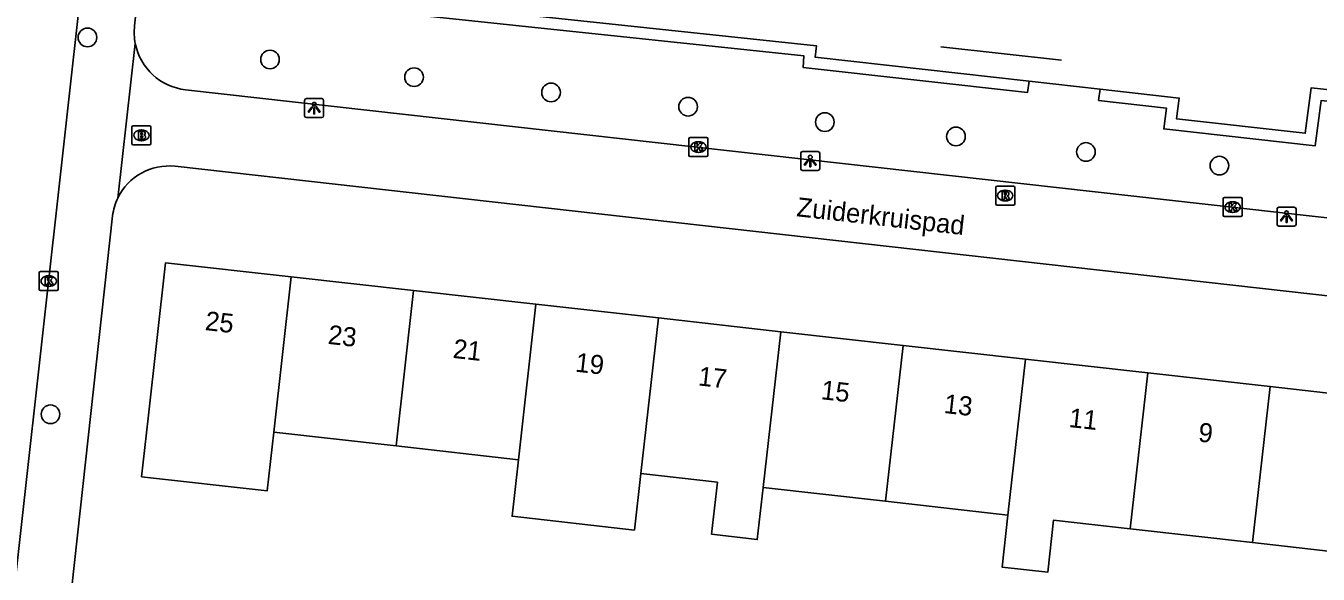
# Model space of a CAD drawing. Extents: x 161928 to 163055, y 386475 to 387428.
# Drawn here: x 162383 to 162450.8, y 386894.3 to 386923.1 of the extents above; entities that cross this region are included whole.
import ezdxf

# ---------------------------------------------------------------- set-up
doc = ezdxf.new("R2010")
doc.units = 0
for name, color, linetype in [('IMGEO_Boom', 7, 'Continuous'), ('IMGEO_Brandkraan', 7, 'Continuous'), ('IMGEO_Groenvoorziening', 7, 'Continuous'), ('IMGEO_Haag', 7, 'Continuous'), ('IMGEO_Hek', 7, 'Continuous'), ('IMGEO_Kolk', 7, 'Continuous'), ('IMGEO_Lichtpunt', 7, 'Continuous'), ('IMGEO_Openbare_ruimte_label', 7, 'Continuous'), ('IMGEO_Pand', 7, 'Continuous'), ('IMGEO_Pand_nummerreeks', 7, 'Continuous'), ('IMGEO_Rijbaan_lokaal_open', 7, 'Continuous'), ('IMGEO_Rioolput', 7, 'Continuous'), ('IMGEO_Voetpad_open', 7, 'Continuous')]:
    doc.layers.add(name, color=color, linetype=linetype)

msp = doc.modelspace()

# ---------------------------------------------------------------- linework, layer by layer
at = {"layer": 'IMGEO_Boom'}
for centre in [(162386.196, 386922.452), (162395.773, 386921.293), (162403.33, 386920.368), (162410.518, 386919.566), (162417.707, 386918.818), (162424.88, 386918.012), (162431.76, 386917.26), (162438.579, 386916.448), (162445.582, 386915.732), (162384.258, 386902.695)]:
    msp.add_circle(centre, 0.489, dxfattribs=at)
at = {"layer": 'IMGEO_Brandkraan'}
for p, q in [((162388.527, 386916.893), (162388.527, 386917.745)), ((162388.602, 386917.819), (162389.454, 386917.819)), ((162389.528, 386917.745), (162389.528, 386916.893)), ((162389.038, 386917.039), (162389.013, 386917.039)), ((162389.015, 386917.599), (162389.04, 386917.599)), ((162389.454, 386916.819), (162388.602, 386916.819))]:
    msp.add_line(p, q, dxfattribs=at)
for points in [[(162388.527, 386916.893), (162388.527, 386917.745)], [(162388.602, 386917.819), (162389.454, 386917.819)], [(162389.528, 386917.745), (162389.528, 386916.893)], [(162388.875, 386917.519), (162388.875, 386917.119), (162389.088, 386917.119)], [(162389.106, 386917.519), (162388.875, 386917.519)], [(162389.054, 386917.438), (162389, 386917.438), (162389, 386917.362)], [(162389, 386917.362), (162389.053, 386917.362)], [(162389.062, 386917.286), (162389, 386917.286), (162389, 386917.205)], [(162389, 386917.205), (162389.062, 386917.205)], [(162389.454, 386916.819), (162388.602, 386916.819)]]:
    msp.add_lwpolyline(points, dxfattribs=at)
for centre, radius, start, end in [((162388.604, 386917.743), 0.0765, 91.55205, 178.44795), ((162388.604, 386917.743), 0.0765, 91.55205, 178.44795), ((162389.452, 386917.743), 0.0765, 1.55205, 88.44795), ((162389.452, 386917.743), 0.0765, 1.55205, 88.44795), ((162389.055, 386917.4), 0.0379, 267.82845, 90.93552), ((162389.063, 386917.245), 0.0404, 269.87594, 90.50774), ((162389.094, 386917.37), 0.251, 268.66757, 293.53466), ((162389.11, 386917.374), 0.145, 59.4692, 91.53667), ((162389.135, 386917.421), 0.0922, 285.51372, 58.15012), ((162389.14, 386917.229), 0.105, 301.31148, 78.98903), ((162388.604, 386916.895), 0.0765, 181.55205, 268.44795), ((162388.604, 386916.895), 0.0765, 181.55205, 268.44795), ((162389.452, 386916.895), 0.0765, 271.55205, 358.44795), ((162389.452, 386916.895), 0.0765, 271.55205, 358.44795)]:
    msp.add_arc(centre, radius, start, end, dxfattribs=at)
for centre, major_axis, ratio, start_param, end_param in [((162389.014, 386917.319), (-0.387, 0.002), 0.722429, 4.712389, 7.853982), ((162389.039, 386917.319), (-0.39, 0.002), 0.717154, 1.570796, 4.712389)]:
    msp.add_ellipse(centre, major_axis=major_axis, ratio=ratio, start_param=start_param, end_param=end_param, dxfattribs=at)
at = {"layer": 'IMGEO_Groenvoorziening'}
msp.add_lwpolyline([(162435.603, 386920.156), (162439.328, 386919.739)], dxfattribs=at)
at = {"layer": 'IMGEO_Haag'}
for points in [[(162391.972, 386925.462), (162391.908, 386924.866), (162423.783, 386921.479), (162423.736, 386920.88), (162435.513, 386919.562), (162435.603, 386920.156)], [(162391.972, 386925.462), (162424.436, 386922.013), (162424.379, 386921.412), (162435.603, 386920.156)], [(162439.328, 386919.739), (162443.479, 386919.274), (162443.334, 386918.181), (162450.087, 386917.425), (162450.403, 386919.811), (162469.988, 386917.691)], [(162439.328, 386919.739), (162439.244, 386919.145), (162442.803, 386918.746), (162442.659, 386917.653), (162450.605, 386916.763), (162450.921, 386919.151), (162469.923, 386917.094), (162469.988, 386917.691)]]:
    msp.add_lwpolyline(points, dxfattribs=at)
at = {"layer": 'IMGEO_Hek'}
msp.add_lwpolyline([(162430.971, 386921.955), (162437.3, 386921.263)], dxfattribs=at)
at = {"layer": 'IMGEO_Kolk'}
for p, q in [((162417.748, 386916.278), (162417.748, 386917.13)), ((162417.823, 386917.204), (162418.675, 386917.204)), ((162418.749, 386917.13), (162418.749, 386916.278)), ((162418.259, 386916.424), (162418.234, 386916.424)), ((162418.236, 386916.984), (162418.261, 386916.984)), ((162418.675, 386916.204), (162417.823, 386916.204)), ((162445.776, 386913.132), (162445.776, 386913.984)), ((162445.851, 386914.058), (162446.703, 386914.058)), ((162446.264, 386913.838), (162446.289, 386913.838)), ((162446.777, 386913.984), (162446.777, 386913.132)), ((162446.703, 386913.058), (162445.851, 386913.058)), ((162446.287, 386913.278), (162446.262, 386913.278)), ((162383.662, 386909.251), (162383.662, 386910.103)), ((162383.737, 386910.177), (162384.589, 386910.177)), ((162384.15, 386909.957), (162384.175, 386909.957)), ((162384.663, 386910.103), (162384.663, 386909.251)), ((162384.589, 386909.177), (162383.737, 386909.177)), ((162384.173, 386909.397), (162384.148, 386909.397))]:
    msp.add_line(p, q, dxfattribs=at)
for points in [[(162417.748, 386916.278), (162417.748, 386917.13)], [(162417.823, 386917.204), (162418.675, 386917.204)], [(162418.749, 386917.13), (162418.749, 386916.278)], [(162418.069, 386916.904), (162418.192, 386916.904), (162418.192, 386916.753), (162418.322, 386916.904), (162418.486, 386916.904), (162418.34, 386916.753), (162418.493, 386916.504), (162418.341, 386916.504), (162418.256, 386916.668), (162418.192, 386916.601), (162418.192, 386916.504), (162418.069, 386916.504), (162418.069, 386916.904)], [(162418.675, 386916.204), (162417.823, 386916.204)], [(162445.776, 386913.132), (162445.776, 386913.984)], [(162445.851, 386914.058), (162446.703, 386914.058)], [(162446.097, 386913.758), (162446.22, 386913.758), (162446.22, 386913.607), (162446.35, 386913.758), (162446.514, 386913.758), (162446.368, 386913.607), (162446.521, 386913.358), (162446.369, 386913.358), (162446.284, 386913.522), (162446.22, 386913.455), (162446.22, 386913.358), (162446.097, 386913.358), (162446.097, 386913.758)], [(162446.777, 386913.984), (162446.777, 386913.132)], [(162446.703, 386913.058), (162445.851, 386913.058)], [(162383.662, 386909.251), (162383.662, 386910.103)], [(162383.737, 386910.177), (162384.589, 386910.177)], [(162383.983, 386909.877), (162384.106, 386909.877), (162384.106, 386909.726), (162384.236, 386909.877), (162384.4, 386909.877), (162384.254, 386909.726), (162384.407, 386909.477), (162384.255, 386909.477), (162384.17, 386909.641), (162384.106, 386909.574), (162384.106, 386909.477), (162383.983, 386909.477), (162383.983, 386909.877)], [(162384.663, 386910.103), (162384.663, 386909.251)], [(162384.589, 386909.177), (162383.737, 386909.177)]]:
    msp.add_lwpolyline(points, dxfattribs=at)
for centre, start, end in [((162417.825, 386917.128), 91.55205, 178.44795), ((162417.825, 386917.128), 91.55205, 178.44795), ((162418.673, 386917.128), 1.55205, 88.44795), ((162418.673, 386917.128), 1.55205, 88.44795), ((162417.825, 386916.28), 181.55205, 268.44795), ((162417.825, 386916.28), 181.55205, 268.44795), ((162418.673, 386916.28), 271.55205, 358.44795), ((162418.673, 386916.28), 271.55205, 358.44795), ((162445.853, 386913.982), 91.55205, 178.44795), ((162445.853, 386913.982), 91.55205, 178.44795), ((162446.701, 386913.982), 1.55205, 88.44795), ((162446.701, 386913.982), 1.55205, 88.44795), ((162445.853, 386913.134), 181.55205, 268.44795), ((162445.853, 386913.134), 181.55205, 268.44795), ((162446.701, 386913.134), 271.55205, 358.44795), ((162446.701, 386913.134), 271.55205, 358.44795), ((162383.739, 386910.101), 91.55205, 178.44795), ((162383.739, 386910.101), 91.55205, 178.44795), ((162384.587, 386910.101), 1.55205, 88.44795), ((162384.587, 386910.101), 1.55205, 88.44795), ((162383.739, 386909.253), 181.55205, 268.44795), ((162383.739, 386909.253), 181.55205, 268.44795), ((162384.587, 386909.253), 271.55205, 358.44795), ((162384.587, 386909.253), 271.55205, 358.44795)]:
    msp.add_arc(centre, 0.0765, start, end, dxfattribs=at)
for centre, major_axis, ratio, start_param, end_param in [((162418.235, 386916.704), (-0.387, 0.002), 0.722429, 4.712389, 7.853982), ((162418.26, 386916.704), (-0.39, 0.002), 0.717154, 1.570796, 4.712389), ((162446.263, 386913.558), (-0.387, 0.002), 0.722429, 4.712389, 7.853982), ((162446.288, 386913.558), (-0.39, 0.002), 0.717154, 1.570796, 4.712389), ((162384.149, 386909.677), (-0.387, 0.002), 0.722429, 4.712389, 7.853982), ((162384.174, 386909.677), (-0.39, 0.002), 0.717154, 1.570796, 4.712389)]:
    msp.add_ellipse(centre, major_axis=major_axis, ratio=ratio, start_param=start_param, end_param=end_param, dxfattribs=at)
at = {"layer": 'IMGEO_Lichtpunt'}
for p, q in [((162397.589, 386919.151), (162397.589, 386918.344)), ((162397.589, 386919.151), (162397.589, 386918.344)), ((162398.491, 386919.246), (162397.683, 386919.246)), ((162398.491, 386919.246), (162397.683, 386919.246)), ((162398.585, 386918.344), (162398.585, 386919.151)), ((162398.585, 386918.344), (162398.585, 386919.151)), ((162397.683, 386918.25), (162398.491, 386918.25)), ((162397.683, 386918.25), (162398.491, 386918.25)), ((162423.618, 386916.376), (162423.618, 386915.569)), ((162423.618, 386916.376), (162423.618, 386915.569)), ((162424.52, 386916.471), (162423.712, 386916.471)), ((162424.52, 386916.471), (162423.712, 386916.471)), ((162424.614, 386915.569), (162424.614, 386916.376)), ((162424.614, 386915.569), (162424.614, 386916.376)), ((162423.712, 386915.475), (162424.52, 386915.475)), ((162423.712, 386915.475), (162424.52, 386915.475)), ((162448.605, 386913.458), (162448.605, 386912.651)), ((162448.605, 386913.458), (162448.605, 386912.651)), ((162449.507, 386913.553), (162448.699, 386913.553)), ((162449.507, 386913.553), (162448.699, 386913.553)), ((162449.601, 386912.651), (162449.601, 386913.458)), ((162449.601, 386912.651), (162449.601, 386913.458)), ((162448.699, 386912.557), (162449.507, 386912.557)), ((162448.699, 386912.557), (162449.507, 386912.557))]:
    msp.add_line(p, q, dxfattribs=at)
for points in [[(162397.963, 386918.815), (162398.002, 386918.787), (162397.814, 386918.525), (162397.776, 386918.552), (162397.963, 386918.815)], [(162398.065, 386918.767), (162398.112, 386918.767), (162398.112, 386918.445), (162398.065, 386918.445), (162398.065, 386918.767)], [(162398.175, 386918.787), (162398.213, 386918.814), (162398.4, 386918.552), (162398.361, 386918.524), (162398.175, 386918.787)], [(162423.992, 386916.04), (162424.031, 386916.012), (162423.843, 386915.75), (162423.805, 386915.777), (162423.992, 386916.04)], [(162424.094, 386915.992), (162424.141, 386915.992), (162424.141, 386915.67), (162424.094, 386915.67), (162424.094, 386915.992)], [(162424.204, 386916.012), (162424.242, 386916.039), (162424.429, 386915.777), (162424.39, 386915.749), (162424.204, 386916.012)], [(162448.979, 386913.122), (162449.018, 386913.094), (162448.83, 386912.832), (162448.792, 386912.859), (162448.979, 386913.122)], [(162449.081, 386913.074), (162449.128, 386913.074), (162449.128, 386912.752), (162449.081, 386912.752), (162449.081, 386913.074)], [(162449.191, 386913.094), (162449.229, 386913.121), (162449.416, 386912.859), (162449.377, 386912.831), (162449.191, 386913.094)]]:
    msp.add_lwpolyline(points, dxfattribs=at)
for centre in [(162398.088, 386918.949), (162424.117, 386916.174), (162449.104, 386913.256)]:
    msp.add_circle(centre, 0.0994, dxfattribs=at)
for centre, start, end in [((162397.683, 386919.151), 90, 180), ((162397.683, 386919.151), 90, 180), ((162398.491, 386919.151), 0, 90), ((162398.491, 386919.151), 0, 90), ((162397.683, 386918.344), 180, 270), ((162397.683, 386918.344), 180, 270), ((162398.491, 386918.344), 270, 0), ((162398.491, 386918.344), 270, 360), ((162423.712, 386916.376), 90, 180), ((162423.712, 386916.376), 90, 180), ((162424.52, 386916.376), 0, 90), ((162424.52, 386916.376), 0, 90), ((162423.712, 386915.569), 180, 270), ((162423.712, 386915.569), 180, 270), ((162424.52, 386915.569), 270, 0), ((162424.52, 386915.569), 270, 360), ((162448.699, 386913.458), 90, 180), ((162448.699, 386913.458), 90, 180), ((162449.507, 386913.458), 0, 90), ((162449.507, 386913.458), 0, 90), ((162448.699, 386912.651), 180, 270), ((162448.699, 386912.651), 180, 270), ((162449.507, 386912.651), 270, 0), ((162449.507, 386912.651), 270, 360)]:
    msp.add_arc(centre, 0.0946, start, end, dxfattribs=at)
at = {"layer": 'IMGEO_Pand'}
for points in [[(162395.968, 386901.758), (162395.621, 386898.678), (162389.039, 386899.419), (162389.384, 386902.5), (162390.297, 386910.642), (162396.886, 386909.903)], [(162395.968, 386901.758), (162396.886, 386909.903)], [(162396.886, 386909.903), (162403.306, 386909.184)], [(162402.387, 386901.034), (162403.306, 386909.184)], [(162403.306, 386909.184), (162409.726, 386908.464)], [(162409.726, 386908.464), (162408.807, 386900.31)], [(162416.146, 386907.745), (162409.726, 386908.464)], [(162415.226, 386899.587), (162416.146, 386907.745)], [(162416.146, 386907.745), (162422.565, 386907.025)], [(162421.645, 386898.863), (162422.565, 386907.025)], [(162422.565, 386907.025), (162428.986, 386906.305)], [(162428.986, 386906.305), (162428.065, 386898.139)], [(162428.986, 386906.305), (162435.406, 386905.586)], [(162434.484, 386897.416), (162435.406, 386905.586)], [(162435.406, 386905.586), (162441.825, 386904.866)], [(162441.825, 386904.866), (162440.903, 386896.692)], [(162441.825, 386904.866), (162448.245, 386904.146)], [(162447.322, 386895.968), (162448.245, 386904.146)], [(162448.245, 386904.146), (162454.665, 386903.427)], [(162402.387, 386901.034), (162395.968, 386901.758)], [(162408.807, 386900.31), (162402.387, 386901.034)], [(162408.807, 386900.31), (162408.474, 386897.353), (162414.893, 386896.63), (162415.226, 386899.587)], [(162421.645, 386898.863), (162421.337, 386896.132), (162418.94, 386896.403), (162419.248, 386899.133), (162415.226, 386899.587)], [(162428.065, 386898.139), (162421.645, 386898.863)], [(162434.484, 386897.416), (162428.065, 386898.139)], [(162440.903, 386896.692), (162436.881, 386897.146), (162436.574, 386894.415), (162434.176, 386894.685), (162434.484, 386897.416)], [(162447.322, 386895.968), (162440.903, 386896.692)], [(162453.742, 386895.244), (162447.322, 386895.968)]]:
    msp.add_lwpolyline(points, dxfattribs=at)
at = {"layer": 'IMGEO_Rijbaan_lokaal_open'}
msp.add_lwpolyline([(162381.665, 386887.335), (162388.21, 386946.063), (162388.714, 386949.824), (162388.781, 386950.457)], dxfattribs=at)
at = {"layer": 'IMGEO_Rioolput'}
for p, q in [((162433.845, 386913.736), (162433.845, 386914.588)), ((162433.92, 386914.662), (162434.772, 386914.662)), ((162434.333, 386914.442), (162434.358, 386914.442)), ((162434.846, 386914.588), (162434.846, 386913.736)), ((162434.772, 386913.662), (162433.92, 386913.662)), ((162434.356, 386913.882), (162434.331, 386913.882))]:
    msp.add_line(p, q, dxfattribs=at)
for points in [[(162433.845, 386913.736), (162433.845, 386914.588)], [(162433.92, 386914.662), (162434.772, 386914.662)], [(162434.434, 386914.36), (162434.182, 386914.362), (162434.182, 386913.962)], [(162434.846, 386914.588), (162434.846, 386913.736)], [(162434.772, 386913.662), (162433.92, 386913.662)], [(162434.182, 386913.962), (162434.306, 386913.962), (162434.306, 386914.124), (162434.317, 386914.124)], [(162434.36, 386914.281), (162434.306, 386914.281), (162434.306, 386914.2)], [(162434.306, 386914.2), (162434.358, 386914.2)], [(162434.364, 386914.095), (162434.435, 386913.962), (162434.575, 386913.962), (162434.51, 386914.088)]]:
    msp.add_lwpolyline(points, dxfattribs=at)
for centre, radius, start, end in [((162433.922, 386914.586), 0.0765, 91.55205, 178.44795), ((162433.922, 386914.586), 0.0765, 91.55205, 178.44795), ((162434.433, 386914.25), 0.109, 350.36119, 89.41601), ((162434.77, 386914.586), 0.0765, 1.55205, 88.44795), ((162434.77, 386914.586), 0.0765, 1.55205, 88.44795), ((162433.922, 386913.738), 0.0765, 181.55205, 268.44795), ((162433.922, 386913.738), 0.0765, 181.55205, 268.44795), ((162434.316, 386914.071), 0.0533, 26.02933, 88.69889), ((162434.342, 386914.389), 0.19, 274.7715, 282.96867), ((162434.366, 386914.185), 0.0964, 77.00612, 93.18647), ((162434.38, 386914.242), 0.0378, 276.66336, 79.67722), ((162434.431, 386914.25), 0.112, 277.58423, 350.98172), ((162434.415, 386914.035), 0.108, 29.51342, 73.79051), ((162434.77, 386913.738), 0.0765, 271.55205, 358.44795), ((162434.77, 386913.738), 0.0765, 271.55205, 358.44795)]:
    msp.add_arc(centre, radius, start, end, dxfattribs=at)
for centre, major_axis, ratio, start_param, end_param in [((162434.332, 386914.162), (-0.387, 0.002), 0.722429, 4.712389, 7.853982), ((162434.357, 386914.162), (-0.39, 0.002), 0.717154, 1.570796, 4.712389)]:
    msp.add_ellipse(centre, major_axis=major_axis, ratio=ratio, start_param=start_param, end_param=end_param, dxfattribs=at)
at = {"layer": 'IMGEO_Voetpad_open'}
for points in [[(162388.666, 386923.057), (162391.016, 386943.875)], [(162388.705, 386922.126), (162387.787, 386914.029)], [(162471.497, 386910.717), (162391.338, 386919.709)], [(162390.795, 386915.696), (162475.353, 386906.189)], [(162387.517, 386913.102), (162385.091, 386891.096)]]:
    msp.add_lwpolyline(points, dxfattribs=at)
for centre, radius, start, end in [((162391.72, 386922.719), 3.072, 173.6765, 191.12098), ((162391.674, 386922.718), 3.027, 191.27037, 263.62798), ((162390.464, 386912.746), 2.968, 83.59434, 154.39512), ((162390.471, 386912.744), 2.976, 154.42478, 173.09753)]:
    msp.add_arc(centre, radius, start, end, dxfattribs=at)

# ---------------------------------------------------------------- texts
at = {"layer": 'IMGEO_Openbare_ruimte_label'}
msp.add_text('Zuiderkruispad', height=1, rotation=353.57125, dxfattribs=at).set_placement((162423.367, 386913.081))
at = {"layer": 'IMGEO_Pand_nummerreeks'}
for s, rotation, p in [('25', 353.60579, (162392.333, 386907.114)), ('23', 353.60405, (162398.778, 386906.391)), ('21', 353.60405, (162405.335, 386905.656)), ('19', 353.60579, (162411.758, 386904.935)), ('17', 353.60405, (162418.203, 386904.213)), ('15', 353.60405, (162424.648, 386903.491)), ('13', 353.60405, (162431.093, 386902.768)), ('11', 353.60405, (162437.651, 386902.034)), ('9', 353.60405, (162444.44, 386901.272))]:
    msp.add_text(s, height=1, rotation=rotation, dxfattribs=at).set_placement(p)

doc.saveas('drawing.dxf')
